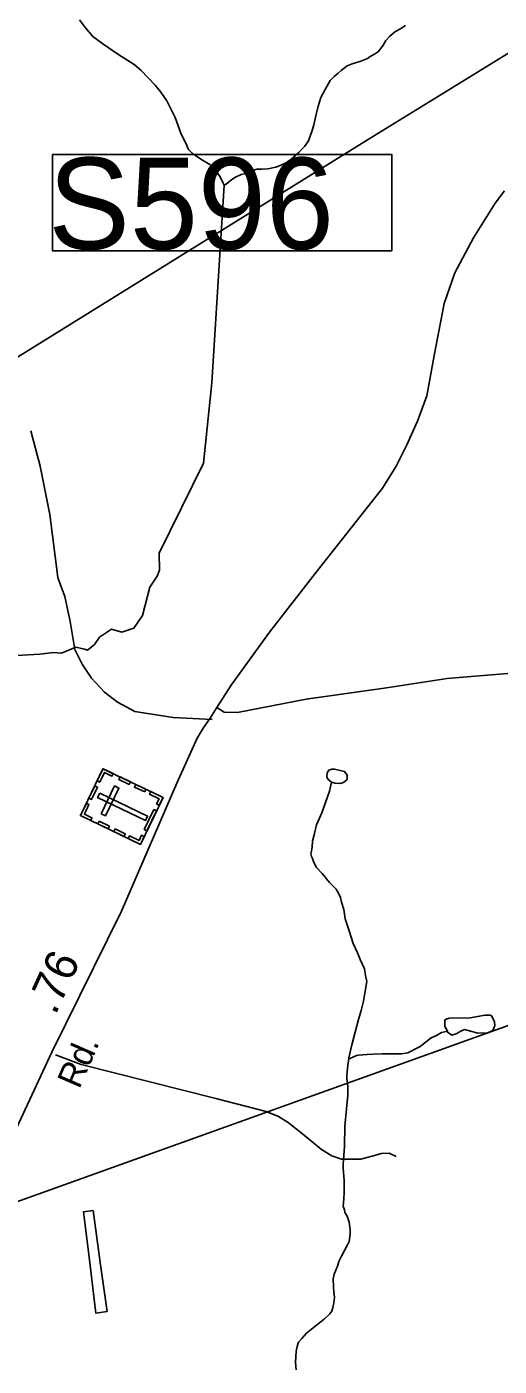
# Model space of a CAD drawing. Extents: x 2082433 to 2279600, y 546599 to 755198.
# Drawn here: x 2162795 to 2164602, y 602814 to 607941 of the extents above; entities that cross this region are included whole.
import ezdxf

# ---------------------------------------------------------------- set-up
doc = ezdxf.new("R2010")
doc.units = 0
for name, color, linetype in [('Exist Boundary Political Fire Districts', 7, 'Continuous'), ('Exist Cultural Cemetery CELL', 7, 'Continuous'), ('Exist Hydrographic Creek Single Shore', 7, 'Continuous'), ('Exist Hydrographic Misc Water Feature', 7, 'Continuous'), ('Exist Road Non-System Type 51', 7, 'Continuous'), ('Exist Road Primary Interstate Structure Ovrhead Sign CELL', 7, 'Continuous'), ('Exist Road Secondary Mileage Hundredths English Label', 7, 'Continuous'), ('Exist Road Secondary Type 51 Attributed', 7, 'Continuous'), ('Exist Road Secondary Type 51 Label', 7, 'Continuous'), ('Exist Utilities Electrical Transmission Line', 7, 'Continuous')]:
    doc.layers.add(name, color=color, linetype=linetype)

msp = doc.modelspace()

# ---------------------------------------------------------------- linework, layer by layer
at = {"layer": 'Exist Boundary Political Fire Districts'}
msp.add_lwpolyline([(2165660.4, 604485.8), (2162602.1, 603388), (2159905.3, 603293.7), (2151346, 601782.1)], dxfattribs=at)
at = {"layer": 'Exist Cultural Cemetery CELL'}
for points in [[(2163000.5, 604921.5), (2163086.6, 605101), (2163316.2, 604990.9), (2163230.1, 604811.4)], [(2163125.8, 605082.3), (2163120.8, 605072.1), (2163091.8, 605086), (2163074.3, 605049.4), (2163064.3, 605054.3), (2163086.7, 605101.1)], [(2163186.7, 605040.4), (2163147.7, 605059.2), (2163152.6, 605069.4), (2163191.6, 605050.7)], [(2163032.6, 604988.3), (2163055, 605035), (2163065.3, 605030.1), (2163042.8, 604983.4)], [(2163074.1, 605007.1), (2163066, 604990.3), (2163248.8, 604902.6), (2163256.9, 604919.4)], [(2163079.5, 604928.9), (2163096.4, 604920.8), (2163147.3, 605027), (2163130.5, 605035)], [(2163246.1, 605011.9), (2163207.1, 605030.6), (2163212, 605040.9), (2163251.1, 605022.2)], [(2163301.9, 604961), (2163291.5, 604966), (2163301, 604985.8), (2163264.6, 605003.3), (2163269.4, 605013.3), (2163316.2, 604990.9)], [(2163039.6, 604902.8), (2163044.5, 604913), (2163015.5, 604926.9), (2163033, 604963.5), (2163023, 604968.3), (2163000.5, 604921.5)], [(2163106.4, 604870.7), (2163067.4, 604889.4), (2163072.3, 604899.7), (2163111.3, 604881)], [(2163244.6, 604868.2), (2163281.3, 604944.7), (2163291.6, 604939.7), (2163254.9, 604863.2)], [(2163167, 604841.6), (2163128, 604860.3), (2163132.9, 604870.6), (2163171.9, 604851.9)], [(2163244.4, 604841.2), (2163234, 604846.2), (2163224.5, 604826.4), (2163188, 604843.8), (2163183.2, 604833.8), (2163230, 604811.4)]]:
    msp.add_lwpolyline(points, close=True, dxfattribs=at)
at = {"layer": 'Exist Hydrographic Creek Single Shore'}
for points in [[(2162996.6, 607967.4), (2163019.2, 607937.2), (2163047.1, 607903.8), (2163085.4, 607875.7), (2163143.4, 607836.1), (2163205.8, 607796.7), (2163231.8, 607774.9), (2163286.4, 607717.2), (2163308.3, 607691.1), (2163330.4, 607657.4), (2163346.6, 607627.4), (2163362.6, 607593.3), (2163385.2, 607529.9), (2163403.4, 607495.9), (2163413.3, 607471.7), (2163429.5, 607455.9), (2163461.5, 607434), (2163495.5, 607414.3), (2163516.2, 607394.5), (2163535.7, 607364.4), (2163546.2, 607342.5), (2163550.3, 607334.6)], [(2164244.4, 607946.3), (2164226.7, 607934.4), (2164202.5, 607920.2), (2164182.4, 607904.1), (2164168.7, 607888), (2164158.9, 607870), (2164141, 607845.9), (2164125.2, 607835.7), (2164109.4, 607827.6), (2164099.2, 607819.4), (2164073.1, 607809.5), (2164039.7, 607799.2), (2164021.3, 607791), (2163997.5, 607773.1), (2163986, 607763.1), (2163971.6, 607751.1), (2163955.9, 607734.8), (2163936.2, 607700.9), (2163920, 607670.5), (2163908.5, 607632.5), (2163900.7, 607600.4), (2163892.9, 607566.3), (2163887.2, 607544.5), (2163873.2, 607504.4), (2163859.3, 607484.2), (2163847, 607472.2), (2163835.7, 607460.2), (2163795.7, 607424), (2163763.9, 607409.8), (2163747.5, 607403.7), (2163717.8, 607397.7), (2163694, 607395.6), (2163675.7, 607395.5), (2163659.6, 607391.1), (2163638, 607381.3), (2163615.7, 607375), (2163594.1, 607364.9), (2163580, 607356.9), (2163566, 607344.8), (2163558.3, 607338.7), (2163550.3, 607334.6)], [(2162757, 605534.5), (2162844.8, 605540.1), (2162897.7, 605545.7), (2162928.4, 605542.9), (2162982.7, 605566.6), (2163016.2, 605558.2), (2163027.3, 605555.4), (2163053.8, 605576.3), (2163073.3, 605604.2), (2163119.3, 605634.8), (2163158.3, 605623.7), (2163204.3, 605639), (2163237.7, 605687.8), (2163265.6, 605796.5), (2163294.1, 605838.3), (2163302.5, 605860.6), (2163301.1, 605926), (2163470.7, 606270.7), (2163502.7, 606578.5), (2163550.3, 607334.6)]]:
    msp.add_lwpolyline(points, dxfattribs=at)
at = {"layer": 'Exist Hydrographic Misc Water Feature'}
for points in [[(2163961.2, 605049.7), (2163947, 605061.6), (2163942.7, 605069.9), (2163944.6, 605085.8), (2163950.5, 605095.9), (2163962.6, 605099.8), (2163972.5, 605099.9), (2164010.8, 605090), (2164020.9, 605076), (2164021.1, 605060.1), (2164006.7, 605048.1), (2163993, 605044.1), (2163974.9, 605046), (2163961.2, 605049.7)], [(2163961.2, 605049.7), (2163953.4, 605015.6), (2163937.6, 604971.8), (2163923.7, 604931.7), (2163904, 604885.6), (2163894.3, 604847.3), (2163888.2, 604823.5), (2163886.5, 604801.4), (2163884.5, 604785.5), (2163882.2, 604775.3), (2163884.5, 604765.6), (2163888.6, 604757.7), (2163892.5, 604745.3), (2163902.5, 604723.6), (2163924.9, 604699.9), (2163953.4, 604666), (2163979.2, 604640.2), (2163989.3, 604622.1), (2163995.6, 604608.1), (2163999.3, 604590.1), (2164007.9, 604562.1), (2164013.7, 604526.3), (2164028.2, 604480.3), (2164044.4, 604432.4), (2164060.6, 604396.8), (2164070.7, 604370.5), (2164086.9, 604334.8), (2164091, 604309), (2164095.5, 604286.8), (2164091.2, 604256.7), (2164083.6, 604210.8), (2164073.8, 604174.9), (2164063.9, 604140.7), (2164052, 604092.7), (2164038.5, 604044.4), (2164027.2, 603994.6), (2164027, 603990.6)], [(2164404.3, 604096.6), (2164404.3, 604092.5), (2164416.2, 604084.7), (2164421.9, 604080.9), (2164438.3, 604086.6), (2164456.2, 604096.9), (2164469.9, 604102.9), (2164484.1, 604099.1), (2164520.4, 604089.2), (2164558.3, 604089.5), (2164578.2, 604099.5), (2164582.1, 604107.5), (2164585.8, 604117.8), (2164583.9, 604131.5), (2164575.7, 604151.4), (2164570, 604157.6), (2164561.8, 604157.6), (2164547.8, 604157.3), (2164527.5, 604153.4), (2164491.7, 604147.1), (2164411.7, 604146.6), (2164400, 604142.6), (2164394.3, 604138.7), (2164394.3, 604128.5), (2164394, 604114.8), (2164404.3, 604096.6)], [(2164404.3, 604096.6), (2164381.9, 604090.7), (2164360.4, 604078.5), (2164342, 604070.3), (2164324.3, 604056.4), (2164300.5, 604038.1), (2164282.7, 604028.2), (2164270.6, 604021.9), (2164252.8, 604013.7), (2164228.6, 604009.6), (2164194.5, 604009.5), (2164154.5, 604009.4), (2164120.5, 604008.9), (2164096.9, 604006.8), (2164064.5, 604004.8), (2164056.5, 604002.7), (2164037.1, 603994.8), (2164027, 603990.6)], [(2164027, 603990.6), (2164023.1, 603964.5), (2164019.2, 603928.5), (2164019, 603912.7), (2164021.5, 603898.6), (2164023.3, 603882.4), (2164023.7, 603850.8), (2164018, 603798.5), (2164012.4, 603732.4), (2164011, 603654.4), (2164005.1, 603586.8), (2164005.5, 603570.4), (2164009.2, 603526.5), (2164009.6, 603480.6), (2164007.7, 603454.5), (2164005.7, 603426.9), (2164010.2, 603412.8), (2164012.2, 603402.8), (2164020.2, 603388.6), (2164028.6, 603365), (2164032.3, 603336.8), (2164032.7, 603319), (2164028.6, 603290.8), (2164022.7, 603278.7), (2164011, 603257), (2163999.3, 603234.8), (2163989.1, 603214.8), (2163983.5, 603196.6), (2163971.2, 603166.4), (2163967.7, 603148.3), (2163968.2, 603116.6), (2163970.2, 603098.5), (2163972, 603076.7), (2163970.4, 603056.6), (2163966.1, 603038.6), (2163962.6, 603024.6), (2163954.4, 603014.5), (2163932.5, 602994.3), (2163902.9, 602970.4), (2163865, 602940), (2163847, 602920), (2163834.9, 602906), (2163829.1, 602889.8), (2163825.2, 602871.8), (2163823.4, 602827.9), (2163825.6, 602799.9)], [(2163102.4, 603023.6), (2163059, 603017.2), (2163033.3, 603231.1), (2163012.6, 603405), (2163048.5, 603409.3), (2163077.6, 603201.4), (2163102.4, 603023.6)]]:
    msp.add_lwpolyline(points, dxfattribs=at)
at = {"layer": 'Exist Road Non-System Type 51'}
for points in [[(2163504.4, 605289.7), (2163355.2, 605296.8), (2163207.8, 605319.9), (2163142.1, 605355.5), (2163092.4, 605394.5), (2163042.7, 605447.8), (2163007.2, 605501.1), (2162978.8, 605557.9), (2162961, 605664.4), (2162940.6, 605760.3), (2162921, 605811.8), (2162913.9, 605833.2), (2162882.9, 606074.7), (2162845.6, 606259.4), (2162810.9, 606394.3)], [(2162905.1, 604005.8), (2163003.6, 603968.5), (2163518.6, 603838.9), (2163711.3, 603789.2), (2163757.5, 603769.6), (2163794.8, 603746.5), (2163849.8, 603703.9), (2163922.6, 603643.5), (2163961.7, 603618.7), (2163999, 603606.3), (2164025.6, 603606.3), (2164073.6, 603606.3), (2164119.7, 603618.7), (2164151.7, 603627.6), (2164181.9, 603629.3), (2164208.5, 603616.9)]]:
    msp.add_lwpolyline(points, dxfattribs=at)
at = {"layer": 'Exist Road Primary Interstate Structure Ovrhead Sign CELL'}
msp.add_lwpolyline([(2162893.3, 607452.4), (2164191.1, 607452.4), (2164191.1, 607083.8), (2162893.3, 607083.8)], close=True, dxfattribs=at)
at = {"layer": 'Exist Road Secondary Type 51 Attributed'}
for points in [[(2164622.3, 607313.2), (2164587.5, 607266.4), (2164503.9, 607133), (2164432.2, 606999.5), (2164391.4, 606882), (2164353.6, 606682.8), (2164326.1, 606528.3), (2164289.5, 606431), (2164248.6, 606341.2), (2164208.7, 606259.1), (2164156.6, 606175.1), (2163907.2, 605859.2), (2163724.1, 605624.2), (2163576.6, 605421.3), (2163522, 605334.9)], [(2163522, 605334.9), (2163550.1, 605317.8), (2163600.7, 605316.2), (2163864.4, 605367.2), (2164171, 605411), (2164402.9, 605446.9), (2164649.7, 605466.8)], [(2163522, 605334.9), (2163496.2, 605294.9), (2163469.7, 605255.9), (2163447.4, 605218.2), (2163369.4, 605045.5), (2163157.2, 604556.3), (2162890.8, 604015.8), (2162652.5, 603505.8), (2162454.7, 603066.9), (2162419.8, 602990.3), (2162389.2, 602945.7), (2162352.9, 602905.3), (2162319, 602878.2), (2162239.1, 602828.4), (2162049.1, 602755.6), (2161706.6, 602634.4), (2161404.5, 602526.5), (2161303.1, 602476.2), (2161239, 602423.2), (2161177.7, 602360.5)]]:
    msp.add_lwpolyline(points, dxfattribs=at)
at = {"layer": 'Exist Utilities Electrical Transmission Line'}
msp.add_lwpolyline([(2159164, 604449.3), (2161823.7, 606095.6), (2164105.1, 607511.9), (2165846.4, 608585.3), (2165955.9, 608659.9), (2167539.9, 609640.3), (2170900.8, 611724.5), (2173536.7, 613386.7), (2176206, 615099), (2179049.2, 616838.4), (2181703.4, 618428.6), (2184752, 620267), (2185283.3, 620681.9), (2186203.1, 621386.7)], dxfattribs=at)

# ---------------------------------------------------------------- texts
at = {"layer": 'Exist Road Primary Interstate Structure Ovrhead Sign CELL'}
msp.add_text('S596', height=350, dxfattribs=at).set_placement((2162877.2, 607089.9))
at = {"layer": 'Exist Road Secondary Mileage Hundredths English Label'}
msp.add_text('.76', height=125, rotation=65.3892, dxfattribs=at).set_placement((2162904.4, 604154.5))
at = {"layer": 'Exist Road Secondary Type 51 Label'}
msp.add_text('Rd.', height=95, rotation=66.5651, dxfattribs=at).set_placement((2162995.8, 603871.7))

doc.saveas('drawing.dxf')
